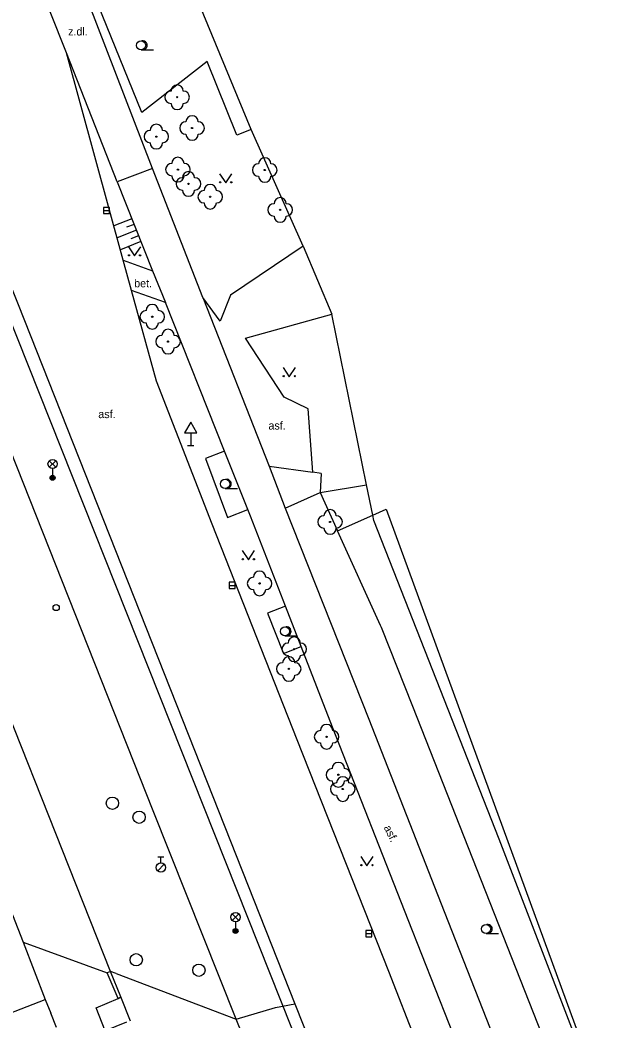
# Model space of a CAD drawing. Extents: x -596229 to -595156, y -1161237 to -1159376.
# Drawn here: x -595446.1 to -595398.1, y -1160544.6 to -1160463.4 of the extents above; entities that cross this region are included whole.
import ezdxf

# ---------------------------------------------------------------- set-up
doc = ezdxf.new("R2010")
doc.units = 0
for name, color, linetype in [('Level 22', 7, 'Continuous'), ('Level 27', 7, 'Continuous'), ('Level 28', 7, 'Continuous'), ('Level 33', 7, 'Continuous'), ('Level 34', 7, 'Continuous'), ('Level 36', 7, 'Continuous'), ('Specificka linie pasportu komunikaci', 7, 'Continuous'), ('TM - budovy zdene_ betonove - VP', 7, 'Continuous'), ('TM - chodniky - VP', 7, 'Continuous'), ('TM - komunikace - VP', 7, 'Continuous'), ('TM - letecke snimky - pomocna linie', 7, 'Continuous'), ('TM - plot drateny_ kovovy - VP', 7, 'Continuous'), ('TM - popis povrchu', 7, 'Continuous'), ('TM - rozhrani ploch obecne - VP', 7, 'Continuous'), ('TM - srafovani', 7, 'Continuous'), ('TM - vjezd na pozemek', 7, 'Continuous'), ('TM - vstup do budovy - zdene_ betonove', 7, 'Continuous'), ('TM - zabradli - VP', 7, 'Continuous')]:
    doc.layers.add(name, color=color, linetype=linetype)

msp = doc.modelspace()

# ---------------------------------------------------------------- linework, layer by layer
at = {"layer": 'Level 22'}
for centre in [(-595433.31, -1160469.68), (-595432.1, -1160472.18), (-595435, -1160472.88), (-595433.25, -1160475.56), (-595426.2, -1160475.59), (-595432.39, -1160476.72), (-595430.63, -1160477.76), (-595424.95, -1160478.83), (-595435.33, -1160487.5), (-595434.05, -1160489.52), (-595420.9, -1160504.16), (-595426.62, -1160509.15), (-595423.81, -1160514.49), (-595424.25, -1160516.09), (-595421.18, -1160521.6), (-595420.23, -1160524.68), (-595419.87, -1160525.84)]:
    msp.add_circle(centre, 0.05, dxfattribs=at)
for centre, start, end in [((-595433.31, -1160469.18), 0, 180), ((-595433.81, -1160469.68), 90, 270), ((-595432.81, -1160469.68), 270, 90), ((-595433.31, -1160470.18), 180, 0), ((-595435, -1160472.38), 0, 180), ((-595432.6, -1160472.18), 90, 270), ((-595432.1, -1160471.68), 0, 180), ((-595431.6, -1160472.18), 270, 90), ((-595435.5, -1160472.88), 90, 270), ((-595434.5, -1160472.88), 270, 90), ((-595432.1, -1160472.68), 180, 0), ((-595435, -1160473.38), 180, 0), ((-595433.75, -1160475.56), 90, 270), ((-595433.25, -1160475.06), 0, 180), ((-595432.75, -1160475.56), 270, 90), ((-595426.7, -1160475.59), 90, 270), ((-595426.2, -1160475.09), 0, 180), ((-595425.7, -1160475.59), 270, 90), ((-595432.39, -1160476.22), 0, 180), ((-595433.25, -1160476.06), 180, 0), ((-595432.89, -1160476.72), 90, 270), ((-595431.89, -1160476.72), 270, 90), ((-595430.63, -1160477.26), 0, 180), ((-595426.2, -1160476.09), 180, 0), ((-595432.39, -1160477.22), 180, 0), ((-595431.13, -1160477.76), 90, 270), ((-595430.13, -1160477.76), 270, 90), ((-595430.63, -1160478.26), 180, 0), ((-595425.45, -1160478.83), 90, 270), ((-595424.95, -1160478.33), 0, 180), ((-595424.45, -1160478.83), 270, 90), ((-595424.95, -1160479.33), 180, 0), ((-595435.33, -1160487), 0, 180), ((-595435.83, -1160487.5), 90, 270), ((-595434.83, -1160487.5), 270, 90), ((-595435.33, -1160488), 180, 0), ((-595434.05, -1160489.02), 0, 180), ((-595434.55, -1160489.52), 90, 270), ((-595433.55, -1160489.52), 270, 90), ((-595434.05, -1160490.02), 180, 0), ((-595420.9, -1160503.66), 0, 180), ((-595421.4, -1160504.16), 90, 270), ((-595420.4, -1160504.16), 270, 90), ((-595420.9, -1160504.66), 180, 0), ((-595426.62, -1160508.65), 0, 180), ((-595427.12, -1160509.15), 90, 270), ((-595426.12, -1160509.15), 270, 90), ((-595426.62, -1160509.65), 180, 0), ((-595424.31, -1160514.49), 90, 270), ((-595423.81, -1160513.99), 0, 180), ((-595423.31, -1160514.49), 270, 90), ((-595423.81, -1160514.99), 180, 0), ((-595424.75, -1160516.09), 90, 270), ((-595424.25, -1160515.59), 0, 180), ((-595423.75, -1160516.09), 270, 90), ((-595424.25, -1160516.59), 180, 0), ((-595421.18, -1160521.1), 0, 180), ((-595421.68, -1160521.6), 90, 270), ((-595420.68, -1160521.6), 270, 90), ((-595421.18, -1160522.1), 180, 0), ((-595420.23, -1160524.18), 0, 180), ((-595420.73, -1160524.68), 90, 270), ((-595419.73, -1160524.68), 270, 90), ((-595420.37, -1160525.84), 90, 270), ((-595420.23, -1160525.18), 180, 0), ((-595419.87, -1160525.34), 0, 180), ((-595419.37, -1160525.84), 270, 90), ((-595419.87, -1160526.34), 180, 0)]:
    msp.add_arc(centre, 0.5, start, end, dxfattribs=at)
at = {"layer": 'Level 27'}
for p, q in [((-595439.3, -1160478.88), (-595438.8, -1160478.88)), ((-595429.1, -1160509.31), (-595428.6, -1160509.31)), ((-595418, -1160537.58), (-595417.5, -1160537.58))]:
    msp.add_line(p, q, dxfattribs=at)
for points in [[(-595439.3, -1160479.13), (-595438.8, -1160479.13), (-595438.8, -1160478.63), (-595439.3, -1160478.63)], [(-595429.1, -1160509.56), (-595428.6, -1160509.56), (-595428.6, -1160509.06), (-595429.1, -1160509.06)], [(-595418, -1160537.83), (-595417.5, -1160537.83), (-595417.5, -1160537.33), (-595418, -1160537.33)]]:
    msp.add_lwpolyline(points, close=True, dxfattribs=at)
for centre in [(-595438.57, -1160526.99), (-595436.4, -1160528.13), (-595436.63, -1160539.7), (-595431.55, -1160540.55)]:
    msp.add_circle(centre, 0.5, dxfattribs=at)
at = {"layer": 'Level 28'}
for p, q in [((-595434.888, -1160532.482), (-595434.358, -1160531.952)), ((-595434.88, -1160531.335), (-595434.38, -1160531.335)), ((-595434.63, -1160531.835), (-595434.63, -1160531.335))]:
    msp.add_line(p, q, dxfattribs=at)
for centre, radius in [((-595443.13, -1160511.11), 0.25), ((-595434.63, -1160532.21), 0.375)]:
    msp.add_circle(centre, radius, dxfattribs=at)
at = {"layer": 'Level 33'}
for p, q in [((-595443.685, -1160499.72), (-595443.155, -1160499.19)), ((-595443.685, -1160499.19), (-595443.155, -1160499.72)), ((-595443.42, -1160499.83), (-595443.42, -1160500.58)), ((-595428.835, -1160536.51), (-595428.305, -1160535.98)), ((-595428.835, -1160535.98), (-595428.305, -1160536.51)), ((-595428.57, -1160536.62), (-595428.57, -1160537.37))]:
    msp.add_line(p, q, dxfattribs=at)
for centre, radius in [((-595443.42, -1160499.455), 0.375), ((-595443.42, -1160500.58), 0.2), ((-595443.42, -1160500.58), 0.145), ((-595443.42, -1160500.58), 0.0876), ((-595428.57, -1160536.245), 0.375), ((-595428.57, -1160537.37), 0.2), ((-595428.57, -1160537.37), 0.145), ((-595428.57, -1160537.37), 0.0876)]:
    msp.add_circle(centre, radius, dxfattribs=at)
at = {"layer": 'Level 34'}
for p, q in [((-595432.21, -1160496.932), (-595432.21, -1160497.95)), ((-595432.46, -1160497.95), (-595431.96, -1160497.95))]:
    msp.add_line(p, q, dxfattribs=at)
msp.add_lwpolyline([(-595432.71, -1160496.932), (-595431.71, -1160496.932), (-595432.21, -1160496.066)], close=True, dxfattribs=at)
at = {"layer": 'Level 36'}
for p, q in [((-595436.24, -1160465.845), (-595435.24, -1160465.845)), ((-595429.42, -1160501.445), (-595428.42, -1160501.445)), ((-595424.56, -1160513.415), (-595423.56, -1160513.415)), ((-595408.24, -1160537.575), (-595407.24, -1160537.575))]:
    msp.add_line(p, q, dxfattribs=at)
for points in [[(-595429.87, -1160475.89), (-595429.37, -1160476.64), (-595428.87, -1160475.89)], [(-595437.27, -1160481.82), (-595436.77, -1160482.57), (-595436.27, -1160481.82)], [(-595424.71, -1160491.63), (-595424.21, -1160492.38), (-595423.71, -1160491.63)], [(-595428.03, -1160506.49), (-595427.53, -1160507.24), (-595427.03, -1160506.49)], [(-595418.41, -1160531.32), (-595417.91, -1160532.07), (-595417.41, -1160531.32)]]:
    msp.add_lwpolyline(points, dxfattribs=at)
for centre, radius in [((-595436.24, -1160465.47), 0.375), ((-595429.82, -1160476.59), 0.05), ((-595428.921, -1160476.59), 0.05), ((-595437.22, -1160482.52), 0.05), ((-595436.321, -1160482.52), 0.05), ((-595424.66, -1160492.33), 0.05), ((-595423.761, -1160492.33), 0.05), ((-595429.42, -1160501.07), 0.375), ((-595427.98, -1160507.19), 0.05), ((-595427.081, -1160507.19), 0.05), ((-595424.56, -1160513.04), 0.375), ((-595418.36, -1160532.02), 0.05), ((-595417.461, -1160532.02), 0.05), ((-595408.24, -1160537.2), 0.375)]:
    msp.add_circle(centre, radius, dxfattribs=at)
for centre in [(-595436.115, -1160465.47), (-595429.295, -1160501.07), (-595424.435, -1160513.04), (-595408.115, -1160537.2)]:
    msp.add_arc(centre, 0.375, 260.40593, 99.59407, dxfattribs=at)
at = {"layer": 'Specificka linie pasportu komunikaci'}
for points in [[(-595421.62, -1160500.22), (-595422.3, -1160500.12)], [(-595421.62, -1160500.22), (-595421.7, -1160501.78)], [(-595421.7, -1160501.78), (-595420.3, -1160504.87)], [(-595420.3, -1160504.87), (-595417.44, -1160503.61)], [(-595417.44, -1160503.61), (-595416.36, -1160503.13), (-595398.1, -1160552.93), (-595398.31, -1160552.99)], [(-595400.57, -1160553.69), (-595414.19, -1160519.13), (-595416.73, -1160512.72), (-595416.8, -1160512.57), (-595420.3, -1160504.87)], [(-595445.82, -1160538.27), (-595438.99, -1160540.75)], [(-595438.26, -1160540.81), (-595438.72, -1160540.64)], [(-595438.26, -1160540.81), (-595428.51, -1160544.53)], [(-595428.51, -1160544.53), (-595425.33, -1160543.58), (-595423.77, -1160543.27)]]:
    msp.add_lwpolyline(points, dxfattribs=at)
at = {"layer": 'TM - budovy zdene_ betonove - VP'}
for points in [[(-595446.68, -1160536.06), (-595445.82, -1160538.27)], [(-595445.82, -1160538.27), (-595444.02, -1160542.93)], [(-595454.07, -1160546.82), (-595444.02, -1160542.93)], [(-595444.02, -1160542.93), (-595443.57, -1160544.04)]]:
    msp.add_lwpolyline(points, dxfattribs=at)
at = {"layer": 'TM - chodniky - VP'}
for points in [[(-595435.31, -1160475.48), (-595440.56, -1160461.87), (-595440.83, -1160459.49)], [(-595438.17, -1160476.56), (-595442.3, -1160466.09)], [(-595435.31, -1160475.48), (-595438.17, -1160476.56)], [(-595431.24, -1160485.93), (-595435.31, -1160475.48)], [(-595438.17, -1160476.56), (-595435.31, -1160483.77)], [(-595435.31, -1160483.77), (-595434.25, -1160486.35)], [(-595429.47, -1160498.41), (-595434.25, -1160486.35)], [(-595431.24, -1160485.93), (-595425.84, -1160499.62)], [(-595427.58, -1160503.16), (-595429.47, -1160498.41)], [(-595425.84, -1160499.62), (-595424.55, -1160503.03)], [(-595424.53, -1160510.99), (-595427.37, -1160503.7), (-595427.58, -1160503.16)], [(-595424.55, -1160503.03), (-595417.76, -1160520.18), (-595411.65, -1160535.77), (-595405.11, -1160552.36)], [(-595423.25, -1160514.27), (-595424.53, -1160510.99)], [(-595410.13, -1160547.71), (-595414.55, -1160536.46), (-595420.69, -1160520.83), (-595423.25, -1160514.27)], [(-595437.41, -1160544.76), (-595439.14, -1160545.46), (-595439.89, -1160543.6), (-595438.11, -1160542.84)], [(-595438.11, -1160542.84), (-595437.89, -1160542.72)]]:
    msp.add_lwpolyline(points, dxfattribs=at)
at = {"layer": 'TM - komunikace - VP'}
for points in [[(-595463.8, -1160442.64), (-595446.22, -1160486.51), (-595430.42, -1160526.44), (-595423.77, -1160543.27)], [(-595428.51, -1160544.53), (-595435.25, -1160527.61), (-595451.09, -1160487.71), (-595467.93, -1160444.62)], [(-595442.3, -1160466.09), (-595443.61, -1160462.76)], [(-595437.68, -1160482.92), (-595442.3, -1160466.09)], [(-595437.01, -1160485.36), (-595437.68, -1160482.92)], [(-595434.99, -1160492.74), (-595437.01, -1160485.36)], [(-595411.54, -1160552.45), (-595416.13, -1160540.66), (-595423.57, -1160521.85), (-595430.46, -1160504.33), (-595434.99, -1160492.74)], [(-595438.72, -1160540.64), (-595451.54, -1160508.35)], [(-595437.89, -1160542.72), (-595438.72, -1160540.64)], [(-595437.09, -1160544.69), (-595437.89, -1160542.72)], [(-595423.77, -1160543.27), (-595418.47, -1160556.64)], [(-595419.59, -1160563.28), (-595425.28, -1160552.56), (-595428.51, -1160544.53)]]:
    msp.add_lwpolyline(points, dxfattribs=at)
at = {"layer": 'TM - letecke snimky - pomocna linie'}
msp.add_lwpolyline([(-595438.72, -1160540.64), (-595438.99, -1160540.75)], dxfattribs=at)
at = {"layer": 'TM - plot drateny_ kovovy - VP'}
for points in [[(-595427.3, -1160472.31), (-595435.44, -1160452.61), (-595436.85, -1160445.13)], [(-595423.08, -1160481.76), (-595427.3, -1160472.31)], [(-595417.93, -1160501.16), (-595420.75, -1160487.28)], [(-595417.44, -1160503.61), (-595417.93, -1160501.16)], [(-595398.31, -1160552.99), (-595407.17, -1160529.92), (-595417.35, -1160504.03), (-595417.44, -1160503.61)]]:
    msp.add_lwpolyline(points, dxfattribs=at)
at = {"layer": 'TM - rozhrani ploch obecne - VP'}
for points in [[(-595430.88, -1160466.77), (-595436.18, -1160470.91), (-595439.75, -1160462.14)], [(-595427.3, -1160472.31), (-595428.47, -1160472.77), (-595430.88, -1160466.77)], [(-595423.08, -1160481.76), (-595428.98, -1160485.75), (-595429.81, -1160487.85), (-595431.24, -1160485.93)], [(-595437.68, -1160482.92), (-595435.31, -1160483.77)], [(-595434.25, -1160486.35), (-595437.01, -1160485.36)], [(-595422.3, -1160500.12), (-595422.69, -1160494.97), (-595424.63, -1160494.02), (-595427.76, -1160489.24), (-595420.75, -1160487.28)], [(-595429.47, -1160498.41), (-595431.01, -1160499.02), (-595429.22, -1160503.81), (-595427.58, -1160503.16)], [(-595425.84, -1160499.62), (-595422.3, -1160500.12)], [(-595421.7, -1160501.78), (-595417.93, -1160501.16)], [(-595424.55, -1160503.03), (-595421.7, -1160501.78)], [(-595424.53, -1160510.99), (-595425.99, -1160511.56), (-595424.69, -1160514.84), (-595423.25, -1160514.27)], [(-595438.11, -1160542.84), (-595438.99, -1160540.75)]]:
    msp.add_lwpolyline(points, dxfattribs=at)
at = {"layer": 'TM - srafovani'}
for points in [[(-595436.99, -1160479.54), (-595438.45, -1160480.12)], [(-595436.8, -1160480), (-595437.41, -1160480.24)], [(-595436.62, -1160480.47), (-595438.18, -1160481.09)], [(-595436.25, -1160481.4), (-595437.92, -1160482.06)], [(-595436.44, -1160480.93), (-595437.08, -1160481.19)]]:
    msp.add_lwpolyline(points, dxfattribs=at)
at = {"layer": 'TM - vjezd na pozemek'}
msp.add_lwpolyline([(-595423.08, -1160481.76), (-595420.75, -1160487.28)], dxfattribs=at)
at = {"layer": 'TM - vstup do budovy - zdene_ betonove'}
msp.add_lwpolyline([(-595443.1, -1160545.21), (-595443.57, -1160544.04)], dxfattribs=at)
at = {"layer": 'TM - zabradli - VP'}
msp.add_lwpolyline([(-595465.96, -1160439.77), (-595413.33, -1160572.18)], dxfattribs=at)

# ---------------------------------------------------------------- texts
at = {"layer": 'TM - popis povrchu'}
for s, p in [('z.dl.', (-595442.16, -1160464.67)), ('bet.', (-595436.8, -1160485.11)), ('asf.', (-595439.71, -1160495.73)), ('asf.', (-595425.9, -1160496.66))]:
    msp.add_text(s, height=0.65, dxfattribs=at).set_placement(p)
msp.add_text('asf.', height=0.65, rotation=295.7, dxfattribs=at).set_placement((-595416.56, -1160528.96))

doc.saveas('drawing.dxf')
